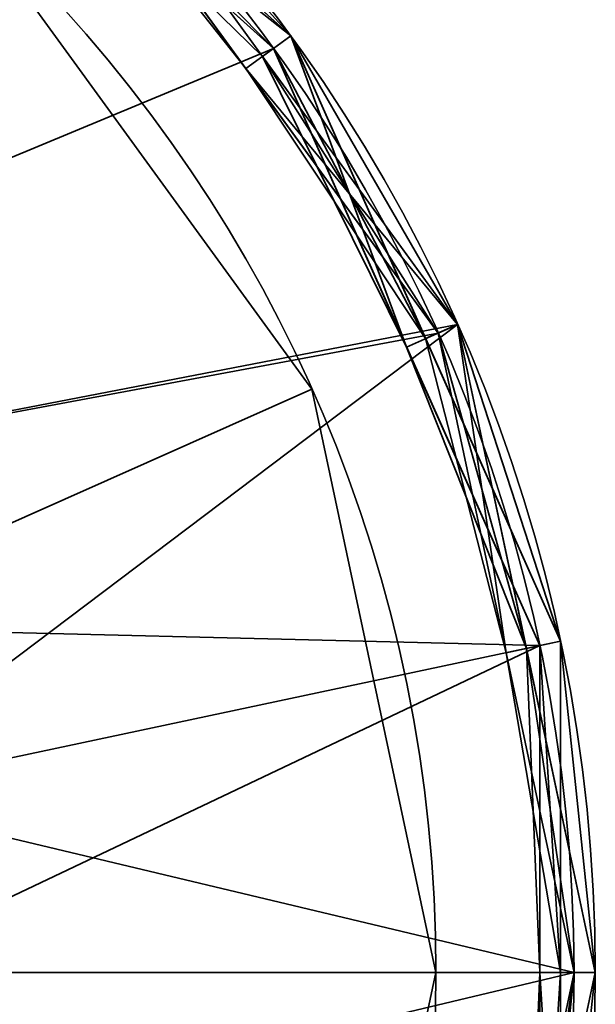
# Model space of a CAD drawing. Header units: millimetres. Extents: x -493 to 6693, y -115 to 145.
# Tile 623 of 656: x 1885.79 to 1888.5, y -35.06 to -30.43. Entities that reach past the tile are written whole.
import ezdxf

# ---------------------------------------------------------------- set-up
doc = ezdxf.new("R2010")
doc.units = ezdxf.units.MM
doc.layers.add('151', color=7, linetype='Continuous', true_color=0xffffff)

# ---------------------------------------------------------------- blocks, each defined once
blk = doc.blocks.new('UG_SURFACE_018')
at = {"layer": '151', "color": 252, "linetype": 'Continuous', "lineweight": 35}
for points in [[(1885.9515, -29.4137, 377), (1883.2867, -27.8752, 377), (1880.2265, -27.5535, 377), (1881, -34.913, 377)], [(1885.9515, -29.4137, 302.5), (1883.2867, -27.8752, 302.5), (1883, -31.4489, 302.5), (1884.2361, -32.5619, 302.5)], [(1886.9867, -30.5634, 351), (1884.6999, -28.5044, 351), (1884.75, -28.4178, 351.1), (1885.9088, -29.4612, 351.1)], [(1885.8434, -29.5339, 280.5), (1884.6999, -28.5044, 280.5), (1884.75, -28.4178, 280.6), (1887.0677, -30.5046, 280.6)], [(1884.75, -28.4178, 276.6), (1887.0677, -30.5046, 276.6), (1886.9867, -30.5634, 276.5), (1884.6999, -28.5044, 276.5)], [(1886.0185, -29.3394, 302.4), (1887.0677, -30.5046, 280.6), (1884.75, -28.4178, 280.6)], [(1886.0185, -29.3394, 280.4), (1887.0677, -30.5046, 276.6), (1884.75, -28.4178, 276.6)], [(1884.6999, -28.5044, 276.5), (1886.9867, -30.5634, 276.5), (1888.2383, -33.3745, 276.5), (1881, -34.913, 276.5)], [(1884.6999, -28.5044, 351), (1886.9867, -30.5634, 351), (1883.6765, -31.9404, 351), (1882.2361, -31.1088, 351)], [(1886.935, -30.601, 280.4), (1886.0185, -29.3394, 280.4), (1885.8434, -29.5339, 280.5)], [(1887.0677, -30.5046, 351.1), (1885.9088, -29.4612, 351.1), (1886.0185, -29.3394, 372.9)], [(1887.0677, -30.5046, 373.1), (1885.9088, -29.4612, 373.1), (1886.0185, -29.3394, 376.9)], [(1887.8516, -31.8625, 372.9), (1886.0185, -29.3394, 372.9), (1885.9515, -29.4137, 373), (1886.856, -30.6584, 373)], [(1887.8516, -31.8625, 376.9), (1886.0185, -29.3394, 376.9), (1885.9515, -29.4137, 377), (1887.7603, -31.9032, 377)], [(1886.935, -30.601, 302.4), (1886.0185, -29.3394, 302.4), (1885.9515, -29.4137, 302.5), (1887.7603, -31.9032, 302.5)], [(1887.0677, -30.5046, 351.1), (1886.0185, -29.3394, 372.9), (1887.8516, -31.8625, 372.9)], [(1886.0185, -29.3394, 376.9), (1887.8516, -31.8625, 376.9), (1887.0677, -30.5046, 373.1)], [(1886.0185, -29.3394, 302.4), (1886.935, -30.601, 302.4), (1887.0677, -30.5046, 280.6)], [(1886.0185, -29.3394, 280.4), (1886.935, -30.601, 280.4), (1887.0677, -30.5046, 276.6)], [(1888.4, -34.913, 377), (1887.7603, -31.9032, 377), (1885.9515, -29.4137, 377), (1881, -34.913, 377)], [(1884.2361, -32.5619, 302.5), (1887.7603, -31.9032, 302.5), (1885.9515, -29.4137, 302.5)], [(1886.856, -30.6584, 373), (1885.9515, -29.4137, 373), (1885.9088, -29.4612, 373.1)], [(1885.9088, -29.4612, 351.1), (1887.0677, -30.5046, 351.1), (1886.9867, -30.5634, 351)], [(1885.9088, -29.4612, 373.1), (1887.0677, -30.5046, 373.1), (1886.856, -30.6584, 373)], [(1887.0677, -30.5046, 280.6), (1886.9867, -30.5634, 280.5), (1885.8434, -29.5339, 280.5)], [(1885.8434, -29.5339, 280.5), (1886.9867, -30.5634, 280.5), (1886.935, -30.601, 280.4)], [(1886.856, -30.6584, 373), (1887.0677, -30.5046, 373.1), (1887.7019, -31.9291, 373.1)], [(1887.0677, -30.5046, 280.6), (1886.935, -30.601, 302.4), (1887.8516, -31.8625, 302.4)], [(1887.0677, -30.5046, 276.6), (1886.935, -30.601, 280.4), (1887.8516, -31.8625, 280.4)], [(1886.9867, -30.5634, 351), (1887.0677, -30.5046, 351.1), (1887.7019, -31.9291, 351.1)], [(1887.6125, -31.9689, 280.5), (1886.9867, -30.5634, 280.5), (1887.0677, -30.5046, 280.6)], [(1887.0677, -30.5046, 276.6), (1888.3361, -33.3537, 276.6), (1888.2383, -33.3745, 276.5), (1886.9867, -30.5634, 276.5)], [(1887.8516, -31.8625, 372.9), (1887.7019, -31.9291, 351.1), (1887.0677, -30.5046, 351.1)], [(1887.8516, -31.8625, 376.9), (1887.7019, -31.9291, 373.1), (1887.0677, -30.5046, 373.1)], [(1888.3361, -33.3537, 280.6), (1887.0677, -30.5046, 280.6), (1887.8516, -31.8625, 302.4)], [(1887.0677, -30.5046, 280.6), (1888.3361, -33.3537, 280.6), (1888.2383, -33.3745, 280.5), (1887.6125, -31.9689, 280.5)], [(1888.3361, -33.3537, 276.6), (1887.0677, -30.5046, 276.6), (1887.8516, -31.8625, 280.4)], [(1884.6542, -33.2861, 351), (1883.6765, -31.9404, 351), (1886.9867, -30.5634, 351), (1888.2383, -33.3745, 351)], [(1886.935, -30.601, 280.4), (1886.9867, -30.5634, 280.5), (1887.6125, -31.9689, 280.5)], [(1887.7019, -31.9291, 351.1), (1888.3361, -33.3537, 351.1), (1888.2383, -33.3745, 351), (1886.9867, -30.5634, 351)], [(1887.7603, -31.9032, 302.5), (1887.8516, -31.8625, 302.4), (1886.935, -30.601, 302.4)], [(1887.6125, -31.9689, 280.5), (1887.8516, -31.8625, 280.4), (1886.935, -30.601, 280.4)], [(1886.856, -30.6584, 373), (1887.7603, -31.9032, 373), (1887.8516, -31.8625, 372.9)], [(1887.7019, -31.9291, 373.1), (1887.7603, -31.9032, 373), (1886.856, -30.6584, 373)], [(1888.1758, -33.3877, 280.4), (1887.8516, -31.8625, 280.4), (1887.6125, -31.9689, 280.5)], [(1888.3361, -33.3537, 351.1), (1887.7019, -31.9291, 351.1), (1887.8516, -31.8625, 372.9)], [(1888.3361, -33.3537, 373.1), (1887.7019, -31.9291, 373.1), (1887.8516, -31.8625, 376.9)], [(1887.8516, -31.8625, 372.9), (1887.7603, -31.9032, 373), (1888.0801, -33.4081, 373)], [(1888.5, -34.913, 376.9), (1887.8516, -31.8625, 376.9), (1887.7603, -31.9032, 377), (1888.4, -34.913, 377)], [(1888.1758, -33.3877, 302.4), (1887.8516, -31.8625, 302.4), (1887.7603, -31.9032, 302.5), (1888.4, -34.913, 302.5)], [(1887.8516, -31.8625, 372.9), (1888.5, -34.913, 372.9), (1888.3361, -33.3537, 351.1)], [(1888.0801, -33.4081, 373), (1888.4, -34.913, 373), (1888.5, -34.913, 372.9), (1887.8516, -31.8625, 372.9)], [(1887.8516, -31.8625, 376.9), (1888.5, -34.913, 376.9), (1888.3361, -33.3537, 373.1)], [(1887.8516, -31.8625, 302.4), (1888.1758, -33.3877, 302.4), (1888.3361, -33.3537, 280.6)], [(1887.8516, -31.8625, 280.4), (1888.1758, -33.3877, 280.4), (1888.3361, -33.3537, 276.6)], [(1884.2361, -32.5619, 302.5), (1884.9126, -34.0814, 302.5), (1888.4, -34.913, 302.5), (1887.7603, -31.9032, 302.5)], [(1888.0801, -33.4081, 373), (1887.7603, -31.9032, 373), (1887.7019, -31.9291, 373.1)], [(1887.7019, -31.9291, 373.1), (1888.3361, -33.3537, 373.1), (1888.0801, -33.4081, 373)], [(1887.6125, -31.9689, 280.5), (1888.2383, -33.3745, 280.5), (1888.1758, -33.3877, 280.4)], [(1885, -34.913, 351), (1884.6542, -33.2861, 351), (1888.2383, -33.3745, 351)], [(1888.0801, -33.4081, 373), (1888.3361, -33.3537, 373.1), (1888.3361, -34.913, 373.1)], [(1888.3361, -33.3537, 280.6), (1888.1758, -33.3877, 302.4), (1888.5, -34.913, 302.4)], [(1888.3361, -33.3537, 276.6), (1888.1758, -33.3877, 280.4), (1888.5, -34.913, 280.4)], [(1888.2383, -33.3745, 351), (1888.3361, -33.3537, 351.1), (1888.3361, -34.913, 351.1)], [(1888.2383, -34.913, 280.5), (1888.2383, -33.3745, 280.5), (1888.3361, -33.3537, 280.6), (1888.3361, -36.4723, 280.6)], [(1888.3361, -33.3537, 276.6), (1888.3361, -36.4723, 276.6), (1888.2383, -36.4516, 276.5), (1888.2383, -33.3745, 276.5)], [(1888.5, -34.913, 372.9), (1888.3361, -34.913, 351.1), (1888.3361, -33.3537, 351.1)], [(1888.5, -34.913, 376.9), (1888.3361, -34.913, 373.1), (1888.3361, -33.3537, 373.1)], [(1888.5, -34.913, 302.4), (1888.3361, -36.4723, 280.6), (1888.3361, -33.3537, 280.6)], [(1888.5, -34.913, 280.4), (1888.3361, -36.4723, 276.6), (1888.3361, -33.3537, 276.6)], [(1888.2383, -33.3745, 276.5), (1888.2383, -36.4516, 276.5), (1886.9867, -39.2626, 276.5), (1881, -34.913, 276.5)], [(1884.9126, -35.7447, 351), (1885, -34.913, 351), (1888.2383, -33.3745, 351), (1888.2383, -36.4516, 351)], [(1888.3361, -34.913, 373.1), (1888.4, -34.913, 373), (1888.0801, -33.4081, 373)], [(1888.1758, -33.3877, 280.4), (1888.2383, -33.3745, 280.5), (1888.2383, -34.913, 280.5)], [(1888.4, -34.913, 302.5), (1888.5, -34.913, 302.4), (1888.1758, -33.3877, 302.4)], [(1888.2383, -34.913, 280.5), (1888.5, -34.913, 280.4), (1888.1758, -33.3877, 280.4)], [(1888.3361, -34.913, 351.1), (1888.3361, -36.4723, 351.1), (1888.2383, -36.4516, 351), (1888.2383, -33.3745, 351)], [(1888.4, -34.913, 302.5), (1884.9126, -34.0814, 302.5), (1884.9126, -35.7447, 302.5)], [(1880.2265, -42.2725, 377), (1883.2867, -41.9508, 377), (1885.9515, -40.4123, 377), (1881, -34.913, 377)], [(1885.9515, -40.4123, 377), (1887.7603, -37.9229, 377), (1888.4, -34.913, 377), (1881, -34.913, 377)], [(1886.9867, -39.2626, 276.5), (1884.6999, -41.3216, 276.5), (1881.7735, -42.2725, 276.5), (1881, -34.913, 276.5)], [(1884.9126, -35.7447, 302.5), (1884.2361, -37.2641, 302.5), (1887.7603, -37.9229, 302.5), (1888.4, -34.913, 302.5)], [(1887.8516, -37.9635, 376.9), (1888.5, -34.913, 376.9), (1888.4, -34.913, 377), (1887.7603, -37.9229, 377)], [(1888.4, -34.913, 302.5), (1887.7603, -37.9229, 302.5), (1887.8516, -37.9635, 302.4), (1888.1758, -36.4383, 302.4)], [(1888.3361, -36.4723, 373.1), (1888.5, -34.913, 376.9), (1887.8516, -37.9635, 376.9)], [(1888.1758, -36.4383, 302.4), (1888.5, -34.913, 302.4), (1888.4, -34.913, 302.5)], [(1888.5, -34.913, 302.4), (1888.1758, -36.4383, 302.4), (1888.3361, -36.4723, 280.6)], [(1888.2383, -34.913, 280.5), (1888.2383, -36.4516, 280.5), (1888.1758, -36.4383, 280.4)], [(1888.1758, -36.4383, 280.4), (1888.5, -34.913, 280.4), (1888.2383, -34.913, 280.5)], [(1888.5, -34.913, 280.4), (1888.1758, -36.4383, 280.4), (1888.3361, -36.4723, 276.6)], [(1888.3361, -36.4723, 372.9), (1888.5, -34.913, 372.9), (1888.4, -34.913, 373), (1888.2383, -36.4516, 373)], [(1888.3361, -34.913, 373.1), (1888.3361, -36.4723, 373.1), (1888.2383, -36.4516, 373)], [(1888.2383, -36.4516, 373), (1888.4, -34.913, 373), (1888.3361, -34.913, 373.1)], [(1888.3361, -36.4723, 280.6), (1888.2383, -36.4516, 280.5), (1888.2383, -34.913, 280.5)], [(1888.5, -34.913, 372.9), (1888.3361, -36.4723, 372.9), (1888.3361, -36.4723, 351.1)], [(1888.3361, -36.4723, 351.1), (1888.3361, -34.913, 351.1), (1888.5, -34.913, 372.9)], [(1888.3361, -36.4723, 373.1), (1888.3361, -34.913, 373.1), (1888.5, -34.913, 376.9)]]:
    blk.add_3dface(points, dxfattribs=at)
blk = doc.blocks.new('UG_SURFACE_019')
at = {"layer": '151', "color": 253, "linetype": 'Continuous', "lineweight": 35}
for points in [[(1885.5166, -29.8968, 1737.5), (1887.1664, -32.1675, 1737.5), (1884.6542, -33.2861, 1737.5), (1883.6765, -31.9404, 1737.5)], [(1883.6765, -31.9404, 1738), (1884.6542, -33.2861, 1738), (1887.1664, -32.1675, 1738), (1885.5166, -29.8968, 1738)], [(1887.1664, -32.1675, 1738), (1887.1664, -32.1675, 1737.5), (1885.5166, -29.8968, 1737.5), (1885.5166, -29.8968, 1738)], [(1885, -34.913, 1737.5), (1884.6542, -33.2861, 1737.5), (1887.1664, -32.1675, 1737.5), (1887.75, -34.913, 1737.5)], [(1884.6542, -33.2861, 1738), (1885, -34.913, 1738), (1887.75, -34.913, 1738), (1887.1664, -32.1675, 1738)], [(1887.75, -34.913, 1738), (1887.75, -34.913, 1737.5), (1887.1664, -32.1675, 1737.5), (1887.1664, -32.1675, 1738)], [(1887.75, -34.913, 1737.5), (1887.1664, -37.6585, 1737.5), (1884.6542, -36.54, 1737.5), (1885, -34.913, 1737.5)], [(1887.1664, -37.6585, 1738), (1887.75, -34.913, 1738), (1885, -34.913, 1738), (1884.6542, -36.54, 1738)], [(1887.1664, -37.6585, 1738), (1887.1664, -37.6585, 1737.5), (1887.75, -34.913, 1737.5), (1887.75, -34.913, 1738)]]:
    blk.add_3dface(points, dxfattribs=at)
blk = doc.blocks.new('UG_SURFACE_020')
at = {"layer": '151', "color": 253, "linetype": 'Continuous', "lineweight": 35}
for points in [[(1885.5166, -29.8968, 1785.5), (1887.1664, -32.1675, 1785.5), (1884.6542, -33.2861, 1785.5), (1883.6765, -31.9404, 1785.5)], [(1883.6765, -31.9404, 1786), (1884.6542, -33.2861, 1786), (1887.1664, -32.1675, 1786), (1885.5166, -29.8968, 1786)], [(1887.1664, -32.1675, 1786), (1887.1664, -32.1675, 1785.5), (1885.5166, -29.8968, 1785.5), (1885.5166, -29.8968, 1786)], [(1885, -34.913, 1785.5), (1884.6542, -33.2861, 1785.5), (1887.1664, -32.1675, 1785.5), (1887.75, -34.913, 1785.5)], [(1884.6542, -33.2861, 1786), (1885, -34.913, 1786), (1887.75, -34.913, 1786), (1887.1664, -32.1675, 1786)], [(1887.75, -34.913, 1786), (1887.75, -34.913, 1785.5), (1887.1664, -32.1675, 1785.5), (1887.1664, -32.1675, 1786)], [(1887.75, -34.913, 1785.5), (1887.1664, -37.6585, 1785.5), (1884.6542, -36.54, 1785.5), (1885, -34.913, 1785.5)], [(1887.1664, -37.6585, 1786), (1887.75, -34.913, 1786), (1885, -34.913, 1786), (1884.6542, -36.54, 1786)], [(1887.1664, -37.6585, 1786), (1887.1664, -37.6585, 1785.5), (1887.75, -34.913, 1785.5), (1887.75, -34.913, 1786)]]:
    blk.add_3dface(points, dxfattribs=at)
blk = doc.blocks.new('UG_SURFACE_021')
at = {"layer": '151', "color": 252, "linetype": 'Continuous', "lineweight": 35}
for points in [[(1884.2361, -32.5619, 1738), (1883, -31.4489, 1738), (1883.3176, -27.7801, 1738), (1886.0185, -29.3394, 1738)], [(1886.0185, -29.3394, 1785.5), (1883.3176, -27.7801, 1785.5), (1883, -31.4489, 1785.5), (1884.2361, -32.5619, 1785.5)], [(1886.0185, -29.3394, 1738), (1887.8516, -31.8625, 1738), (1884.2361, -32.5619, 1738)], [(1884.2361, -32.5619, 1785.5), (1887.8516, -31.8625, 1785.5), (1886.0185, -29.3394, 1785.5)], [(1887.8516, -31.8625, 1785.5), (1887.8516, -31.8625, 1738), (1886.0185, -29.3394, 1738), (1886.0185, -29.3394, 1785.5)], [(1884.9126, -34.0814, 1738), (1884.2361, -32.5619, 1738), (1887.8516, -31.8625, 1738)], [(1887.8516, -31.8625, 1785.5), (1884.2361, -32.5619, 1785.5), (1884.9126, -34.0814, 1785.5)], [(1885, -34.913, 1738), (1884.9126, -34.0814, 1738), (1887.8516, -31.8625, 1738), (1888.5, -34.913, 1738)], [(1884.9126, -34.0814, 1785.5), (1885, -34.913, 1785.5), (1888.5, -34.913, 1785.5), (1887.8516, -31.8625, 1785.5)], [(1888.5, -34.913, 1785.5), (1888.5, -34.913, 1738), (1887.8516, -31.8625, 1738), (1887.8516, -31.8625, 1785.5)], [(1888.5, -34.913, 1738), (1887.8516, -37.9635, 1738), (1884.9126, -35.7447, 1738), (1885, -34.913, 1738)], [(1887.8516, -37.9635, 1785.5), (1888.5, -34.913, 1785.5), (1885, -34.913, 1785.5), (1884.9126, -35.7447, 1785.5)], [(1887.8516, -37.9635, 1785.5), (1887.8516, -37.9635, 1738), (1888.5, -34.913, 1738), (1888.5, -34.913, 1785.5)]]:
    blk.add_3dface(points, dxfattribs=at)
blk = doc.blocks.new('UG_SURFACE_022')
at = {"layer": '151', "color": 253, "linetype": 'Continuous', "lineweight": 35}
for points in [[(1885.5166, -29.8968, 302.5), (1887.1664, -32.1675, 302.5), (1884.6542, -33.2861, 302.5), (1883.6765, -31.9404, 302.5)], [(1883.6765, -31.9404, 303), (1884.6542, -33.2861, 303), (1887.1664, -32.1675, 303), (1885.5166, -29.8968, 303)], [(1887.1664, -32.1675, 303), (1887.1664, -32.1675, 302.5), (1885.5166, -29.8968, 302.5), (1885.5166, -29.8968, 303)], [(1885, -34.913, 302.5), (1884.6542, -33.2861, 302.5), (1887.1664, -32.1675, 302.5), (1887.75, -34.913, 302.5)], [(1884.6542, -33.2861, 303), (1885, -34.913, 303), (1887.75, -34.913, 303), (1887.1664, -32.1675, 303)], [(1887.75, -34.913, 303), (1887.75, -34.913, 302.5), (1887.1664, -32.1675, 302.5), (1887.1664, -32.1675, 303)], [(1887.75, -34.913, 302.5), (1887.1664, -37.6585, 302.5), (1884.6542, -36.54, 302.5), (1885, -34.913, 302.5)], [(1887.1664, -37.6585, 303), (1887.75, -34.913, 303), (1885, -34.913, 303), (1884.6542, -36.54, 303)], [(1887.1664, -37.6585, 303), (1887.1664, -37.6585, 302.5), (1887.75, -34.913, 302.5), (1887.75, -34.913, 303)]]:
    blk.add_3dface(points, dxfattribs=at)
blk = doc.blocks.new('UG_SURFACE_023')
at = {"layer": '151', "color": 253, "linetype": 'Continuous', "lineweight": 35}
for points in [[(1885.5166, -29.8968, 350.5), (1887.1664, -32.1675, 350.5), (1884.6542, -33.2861, 350.5), (1883.6765, -31.9404, 350.5)], [(1883.6765, -31.9404, 351), (1884.6542, -33.2861, 351), (1887.1664, -32.1675, 351), (1885.5166, -29.8968, 351)], [(1887.1664, -32.1675, 351), (1887.1664, -32.1675, 350.5), (1885.5166, -29.8968, 350.5), (1885.5166, -29.8968, 351)], [(1885, -34.913, 350.5), (1884.6542, -33.2861, 350.5), (1887.1664, -32.1675, 350.5), (1887.75, -34.913, 350.5)], [(1884.6542, -33.2861, 351), (1885, -34.913, 351), (1887.75, -34.913, 351), (1887.1664, -32.1675, 351)], [(1887.75, -34.913, 351), (1887.75, -34.913, 350.5), (1887.1664, -32.1675, 350.5), (1887.1664, -32.1675, 351)], [(1887.75, -34.913, 350.5), (1887.1664, -37.6585, 350.5), (1884.6542, -36.54, 350.5), (1885, -34.913, 350.5)], [(1887.1664, -37.6585, 351), (1887.75, -34.913, 351), (1885, -34.913, 351), (1884.6542, -36.54, 351)], [(1887.1664, -37.6585, 351), (1887.1664, -37.6585, 350.5), (1887.75, -34.913, 350.5), (1887.75, -34.913, 351)]]:
    blk.add_3dface(points, dxfattribs=at)
blk = doc.blocks.new('UG_SURFACE_024')
at = {"layer": '151', "color": 252, "linetype": 'Continuous', "lineweight": 35}
for points in [[(1884.2361, -32.5619, 303), (1883, -31.4489, 303), (1883.3176, -27.7801, 303), (1886.0185, -29.3394, 303)], [(1886.0185, -29.3394, 350.5), (1883.3176, -27.7801, 350.5), (1883, -31.4489, 350.5), (1884.2361, -32.5619, 350.5)], [(1886.0185, -29.3394, 303), (1887.8516, -31.8625, 303), (1884.2361, -32.5619, 303)], [(1884.2361, -32.5619, 350.5), (1887.8516, -31.8625, 350.5), (1886.0185, -29.3394, 350.5)], [(1887.8516, -31.8625, 350.5), (1887.8516, -31.8625, 303), (1886.0185, -29.3394, 303), (1886.0185, -29.3394, 350.5)], [(1884.9126, -34.0814, 303), (1884.2361, -32.5619, 303), (1887.8516, -31.8625, 303)], [(1887.8516, -31.8625, 350.5), (1884.2361, -32.5619, 350.5), (1884.9126, -34.0814, 350.5)], [(1885, -34.913, 303), (1884.9126, -34.0814, 303), (1887.8516, -31.8625, 303), (1888.5, -34.913, 303)], [(1884.9126, -34.0814, 350.5), (1885, -34.913, 350.5), (1888.5, -34.913, 350.5), (1887.8516, -31.8625, 350.5)], [(1888.5, -34.913, 350.5), (1888.5, -34.913, 303), (1887.8516, -31.8625, 303), (1887.8516, -31.8625, 350.5)], [(1888.5, -34.913, 303), (1887.8516, -37.9635, 303), (1884.9126, -35.7447, 303), (1885, -34.913, 303)], [(1887.8516, -37.9635, 350.5), (1888.5, -34.913, 350.5), (1885, -34.913, 350.5), (1884.9126, -35.7447, 350.5)], [(1887.8516, -37.9635, 350.5), (1887.8516, -37.9635, 303), (1888.5, -34.913, 303), (1888.5, -34.913, 350.5)]]:
    blk.add_3dface(points, dxfattribs=at)
blk = doc.blocks.new('UG_SURFACE_025')
at = {"layer": '151', "color": 252, "linetype": 'Continuous', "lineweight": 35}
for points in [[(1885.9515, -29.4137, 1562), (1883.2867, -27.8752, 1562), (1880.2265, -27.5535, 1562), (1881, -34.913, 1562)], [(1881.4181, -30.9349, 1487.5), (1883, -31.4489, 1487.5), (1885.9515, -29.4137, 1487.5), (1883.2867, -27.8752, 1487.5)], [(1886.9867, -30.5634, 1536), (1884.6999, -28.5044, 1536), (1884.75, -28.4178, 1536.1), (1885.9088, -29.4612, 1536.1)], [(1885.8434, -29.5339, 1465.5), (1884.6999, -28.5044, 1465.5), (1884.75, -28.4178, 1465.6), (1887.0677, -30.5046, 1465.6)], [(1884.75, -28.4178, 1461.5999), (1887.0677, -30.5046, 1461.5999), (1886.9867, -30.5634, 1461.5), (1884.6999, -28.5044, 1461.5)], [(1887.0677, -30.5046, 1465.6), (1884.75, -28.4178, 1465.6), (1886.0185, -29.3394, 1487.4001)], [(1886.0185, -29.3394, 1465.4), (1887.0677, -30.5046, 1461.5999), (1884.75, -28.4178, 1461.5999)], [(1884.6999, -28.5044, 1461.5), (1886.9867, -30.5634, 1461.5), (1888.2383, -33.3745, 1461.5), (1881, -34.913, 1461.5)], [(1884.6999, -28.5044, 1536), (1886.9867, -30.5634, 1536), (1883.6765, -31.9404, 1536), (1882.2361, -31.1088, 1536)], [(1886.935, -30.601, 1465.4), (1886.0185, -29.3394, 1465.4), (1885.8434, -29.5339, 1465.5)], [(1887.0677, -30.5046, 1536.1), (1885.9088, -29.4612, 1536.1), (1886.0185, -29.3394, 1557.9)], [(1887.0677, -30.5046, 1558.1), (1885.9088, -29.4612, 1558.1), (1886.0185, -29.3394, 1561.9)], [(1887.8516, -31.8625, 1557.9), (1886.0185, -29.3394, 1557.9), (1885.9515, -29.4137, 1558), (1886.856, -30.6584, 1558)], [(1887.8516, -31.8625, 1561.9), (1886.0185, -29.3394, 1561.9), (1885.9515, -29.4137, 1562), (1887.7603, -31.9032, 1562)], [(1886.935, -30.601, 1487.4001), (1886.0185, -29.3394, 1487.4001), (1885.9515, -29.4137, 1487.5), (1887.7603, -31.9032, 1487.5)], [(1886.0185, -29.3394, 1557.9), (1887.8516, -31.8625, 1557.9), (1887.0677, -30.5046, 1536.1)], [(1886.0185, -29.3394, 1561.9), (1887.8516, -31.8625, 1561.9), (1887.0677, -30.5046, 1558.1)], [(1886.0185, -29.3394, 1487.4001), (1886.935, -30.601, 1487.4001), (1887.0677, -30.5046, 1465.6)], [(1886.0185, -29.3394, 1465.4), (1886.935, -30.601, 1465.4), (1887.0677, -30.5046, 1461.5999)], [(1888.4, -34.913, 1562), (1887.7603, -31.9032, 1562), (1885.9515, -29.4137, 1562), (1881, -34.913, 1562)], [(1883, -31.4489, 1487.5), (1884.2361, -32.5619, 1487.5), (1887.7603, -31.9032, 1487.5), (1885.9515, -29.4137, 1487.5)], [(1886.856, -30.6584, 1558), (1885.9515, -29.4137, 1558), (1885.9088, -29.4612, 1558.1)], [(1885.9088, -29.4612, 1536.1), (1887.0677, -30.5046, 1536.1), (1886.9867, -30.5634, 1536)], [(1885.9088, -29.4612, 1558.1), (1887.0677, -30.5046, 1558.1), (1886.856, -30.6584, 1558)], [(1887.0677, -30.5046, 1465.6), (1886.9867, -30.5634, 1465.5), (1885.8434, -29.5339, 1465.5)], [(1885.8434, -29.5339, 1465.5), (1886.9867, -30.5634, 1465.5), (1886.935, -30.601, 1465.4)], [(1886.856, -30.6584, 1558), (1887.0677, -30.5046, 1558.1), (1887.7019, -31.9291, 1558.1)], [(1887.0677, -30.5046, 1465.6), (1886.935, -30.601, 1487.4001), (1887.8516, -31.8625, 1487.4001)], [(1887.0677, -30.5046, 1461.5999), (1886.935, -30.601, 1465.4), (1887.8516, -31.8625, 1465.4)], [(1886.9867, -30.5634, 1536), (1887.0677, -30.5046, 1536.1), (1887.7019, -31.9291, 1536.1)], [(1887.6125, -31.9689, 1465.5), (1886.9867, -30.5634, 1465.5), (1887.0677, -30.5046, 1465.6)], [(1887.0677, -30.5046, 1461.5999), (1888.3361, -33.3537, 1461.5999), (1888.2383, -33.3745, 1461.5), (1886.9867, -30.5634, 1461.5)], [(1887.8516, -31.8625, 1557.9), (1887.7019, -31.9291, 1536.1), (1887.0677, -30.5046, 1536.1)], [(1887.8516, -31.8625, 1561.9), (1887.7019, -31.9291, 1558.1), (1887.0677, -30.5046, 1558.1)], [(1887.8516, -31.8625, 1487.4001), (1888.3361, -33.3537, 1465.6), (1887.0677, -30.5046, 1465.6)], [(1887.0677, -30.5046, 1465.6), (1888.3361, -33.3537, 1465.6), (1888.2383, -33.3745, 1465.5), (1887.6125, -31.9689, 1465.5)], [(1888.3361, -33.3537, 1461.5999), (1887.0677, -30.5046, 1461.5999), (1887.8516, -31.8625, 1465.4)], [(1884.6542, -33.2861, 1536), (1883.6765, -31.9404, 1536), (1886.9867, -30.5634, 1536), (1888.2383, -33.3745, 1536)], [(1886.935, -30.601, 1465.4), (1886.9867, -30.5634, 1465.5), (1887.6125, -31.9689, 1465.5)], [(1887.7019, -31.9291, 1536.1), (1888.3361, -33.3537, 1536.1), (1888.2383, -33.3745, 1536), (1886.9867, -30.5634, 1536)], [(1887.7603, -31.9032, 1487.5), (1887.8516, -31.8625, 1487.4001), (1886.935, -30.601, 1487.4001)], [(1887.6125, -31.9689, 1465.5), (1887.8516, -31.8625, 1465.4), (1886.935, -30.601, 1465.4)], [(1886.856, -30.6584, 1558), (1887.7603, -31.9032, 1558), (1887.8516, -31.8625, 1557.9)], [(1887.7019, -31.9291, 1558.1), (1887.7603, -31.9032, 1558), (1886.856, -30.6584, 1558)], [(1888.1758, -33.3877, 1465.4), (1887.8516, -31.8625, 1465.4), (1887.6125, -31.9689, 1465.5)], [(1888.3361, -33.3537, 1536.1), (1887.7019, -31.9291, 1536.1), (1887.8516, -31.8625, 1557.9)], [(1888.3361, -33.3537, 1558.1), (1887.7019, -31.9291, 1558.1), (1887.8516, -31.8625, 1561.9)], [(1887.8516, -31.8625, 1557.9), (1887.7603, -31.9032, 1558), (1888.0801, -33.4081, 1558)], [(1888.5, -34.913, 1561.9), (1887.8516, -31.8625, 1561.9), (1887.7603, -31.9032, 1562), (1888.4, -34.913, 1562)], [(1888.1758, -33.3877, 1487.4001), (1887.8516, -31.8625, 1487.4001), (1887.7603, -31.9032, 1487.5)], [(1888.3361, -33.3537, 1536.1), (1887.8516, -31.8625, 1557.9), (1888.5, -34.913, 1557.9)], [(1888.0801, -33.4081, 1558), (1888.4, -34.913, 1558), (1888.5, -34.913, 1557.9), (1887.8516, -31.8625, 1557.9)], [(1887.8516, -31.8625, 1561.9), (1888.5, -34.913, 1561.9), (1888.3361, -33.3537, 1558.1)], [(1887.8516, -31.8625, 1487.4001), (1888.1758, -33.3877, 1487.4001), (1888.3361, -33.3537, 1465.6)], [(1887.8516, -31.8625, 1465.4), (1888.1758, -33.3877, 1465.4), (1888.3361, -33.3537, 1461.5999)], [(1884.2361, -32.5619, 1487.5), (1884.9126, -34.0814, 1487.5), (1888.4, -34.913, 1487.5), (1887.7603, -31.9032, 1487.5)], [(1888.0801, -33.4081, 1558), (1887.7603, -31.9032, 1558), (1887.7019, -31.9291, 1558.1)], [(1887.7019, -31.9291, 1558.1), (1888.3361, -33.3537, 1558.1), (1888.0801, -33.4081, 1558)], [(1887.7603, -31.9032, 1487.5), (1888.4, -34.913, 1487.5), (1888.5, -34.913, 1487.4001), (1888.1758, -33.3877, 1487.4001)], [(1887.6125, -31.9689, 1465.5), (1888.2383, -33.3745, 1465.5), (1888.1758, -33.3877, 1465.4)], [(1885, -34.913, 1536), (1884.6542, -33.2861, 1536), (1888.2383, -33.3745, 1536)], [(1888.0801, -33.4081, 1558), (1888.3361, -33.3537, 1558.1), (1888.3361, -34.913, 1558.1)], [(1888.3361, -33.3537, 1465.6), (1888.1758, -33.3877, 1487.4001), (1888.5, -34.913, 1487.4001)], [(1888.3361, -33.3537, 1461.5999), (1888.1758, -33.3877, 1465.4), (1888.5, -34.913, 1465.4)], [(1888.2383, -33.3745, 1536), (1888.3361, -33.3537, 1536.1), (1888.3361, -34.913, 1536.1)], [(1888.2383, -34.913, 1465.5), (1888.2383, -33.3745, 1465.5), (1888.3361, -33.3537, 1465.6), (1888.3361, -36.4723, 1465.6)], [(1888.3361, -33.3537, 1461.5999), (1888.3361, -36.4723, 1461.5999), (1888.2383, -36.4516, 1461.5), (1888.2383, -33.3745, 1461.5)], [(1888.5, -34.913, 1557.9), (1888.3361, -34.913, 1536.1), (1888.3361, -33.3537, 1536.1)], [(1888.5, -34.913, 1561.9), (1888.3361, -34.913, 1558.1), (1888.3361, -33.3537, 1558.1)], [(1888.5, -34.913, 1487.4001), (1888.3361, -36.4723, 1465.6), (1888.3361, -33.3537, 1465.6)], [(1888.5, -34.913, 1465.4), (1888.3361, -36.4723, 1461.5999), (1888.3361, -33.3537, 1461.5999)], [(1888.2383, -33.3745, 1461.5), (1888.2383, -36.4516, 1461.5), (1886.9867, -39.2626, 1461.5), (1881, -34.913, 1461.5)], [(1884.9126, -35.7447, 1536), (1885, -34.913, 1536), (1888.2383, -33.3745, 1536), (1888.2383, -36.4516, 1536)], [(1888.3361, -34.913, 1558.1), (1888.4, -34.913, 1558), (1888.0801, -33.4081, 1558)], [(1888.1758, -33.3877, 1465.4), (1888.2383, -33.3745, 1465.5), (1888.2383, -34.913, 1465.5)], [(1888.2383, -34.913, 1465.5), (1888.5, -34.913, 1465.4), (1888.1758, -33.3877, 1465.4)], [(1888.3361, -34.913, 1536.1), (1888.3361, -36.4723, 1536.1), (1888.2383, -36.4516, 1536), (1888.2383, -33.3745, 1536)], [(1888.4, -34.913, 1487.5), (1884.9126, -34.0814, 1487.5), (1884.9126, -35.7447, 1487.5)], [(1880.2265, -42.2725, 1562), (1883.2867, -41.9508, 1562), (1885.9515, -40.4123, 1562), (1881, -34.913, 1562)], [(1885.9515, -40.4123, 1562), (1887.7603, -37.9229, 1562), (1888.4, -34.913, 1562), (1881, -34.913, 1562)], [(1886.9867, -39.2626, 1461.5), (1884.6999, -41.3216, 1461.5), (1881.7735, -42.2725, 1461.5), (1881, -34.913, 1461.5)], [(1884.9126, -35.7447, 1487.5), (1884.2361, -37.2641, 1487.5), (1887.7603, -37.9229, 1487.5), (1888.4, -34.913, 1487.5)], [(1887.8516, -37.9635, 1561.9), (1888.5, -34.913, 1561.9), (1888.4, -34.913, 1562), (1887.7603, -37.9229, 1562)], [(1888.1758, -36.4383, 1487.4001), (1888.5, -34.913, 1487.4001), (1888.4, -34.913, 1487.5), (1887.7603, -37.9229, 1487.5)], [(1888.3361, -36.4723, 1558.1), (1888.5, -34.913, 1561.9), (1887.8516, -37.9635, 1561.9)], [(1888.5, -34.913, 1487.4001), (1888.1758, -36.4383, 1487.4001), (1888.3361, -36.4723, 1465.6)], [(1888.2383, -34.913, 1465.5), (1888.2383, -36.4516, 1465.5), (1888.1758, -36.4383, 1465.4)], [(1888.1758, -36.4383, 1465.4), (1888.5, -34.913, 1465.4), (1888.2383, -34.913, 1465.5)], [(1888.5, -34.913, 1465.4), (1888.1758, -36.4383, 1465.4), (1888.3361, -36.4723, 1461.5999)], [(1888.3361, -36.4723, 1557.9), (1888.5, -34.913, 1557.9), (1888.4, -34.913, 1558), (1888.2383, -36.4516, 1558)], [(1888.3361, -34.913, 1558.1), (1888.3361, -36.4723, 1558.1), (1888.2383, -36.4516, 1558)], [(1888.2383, -36.4516, 1558), (1888.4, -34.913, 1558), (1888.3361, -34.913, 1558.1)], [(1888.3361, -36.4723, 1465.6), (1888.2383, -36.4516, 1465.5), (1888.2383, -34.913, 1465.5)], [(1888.5, -34.913, 1557.9), (1888.3361, -36.4723, 1557.9), (1888.3361, -36.4723, 1536.1)], [(1888.3361, -36.4723, 1536.1), (1888.3361, -34.913, 1536.1), (1888.5, -34.913, 1557.9)], [(1888.3361, -36.4723, 1558.1), (1888.3361, -34.913, 1558.1), (1888.5, -34.913, 1561.9)]]:
    blk.add_3dface(points, dxfattribs=at)
blk = doc.blocks.new('UG_SURFACE_026')
at = {"layer": '151', "color": 252, "linetype": 'Continuous', "lineweight": 35}
for points in [[(1885.9515, -29.4137, 1812), (1883.2867, -27.8752, 1812), (1880.2265, -27.5535, 1812), (1881, -34.913, 1812)], [(1881.4181, -30.9349, 1737.5), (1883, -31.4489, 1737.5), (1885.9515, -29.4137, 1737.5), (1883.2867, -27.8752, 1737.5)], [(1886.9867, -30.5634, 1786), (1884.6999, -28.5044, 1786), (1884.75, -28.4178, 1786.1), (1885.9088, -29.4612, 1786.1)], [(1885.8434, -29.5339, 1715.5), (1884.6999, -28.5044, 1715.5), (1884.75, -28.4178, 1715.6), (1887.0677, -30.5046, 1715.6)], [(1884.75, -28.4178, 1711.5999), (1887.0677, -30.5046, 1711.5999), (1886.9867, -30.5634, 1711.5), (1884.6999, -28.5044, 1711.5)], [(1886.0185, -29.3394, 1737.4001), (1887.0677, -30.5046, 1715.6), (1884.75, -28.4178, 1715.6)], [(1886.0185, -29.3394, 1715.4), (1887.0677, -30.5046, 1711.5999), (1884.75, -28.4178, 1711.5999)], [(1884.6999, -28.5044, 1711.5), (1886.9867, -30.5634, 1711.5), (1888.2383, -33.3745, 1711.5), (1881, -34.913, 1711.5)], [(1884.6999, -28.5044, 1786), (1886.9867, -30.5634, 1786), (1883.6765, -31.9404, 1786), (1882.2361, -31.1088, 1786)], [(1886.935, -30.601, 1715.4), (1886.0185, -29.3394, 1715.4), (1885.8434, -29.5339, 1715.5)], [(1887.0677, -30.5046, 1786.1), (1885.9088, -29.4612, 1786.1), (1886.0185, -29.3394, 1807.9)], [(1887.0677, -30.5046, 1808.1), (1885.9088, -29.4612, 1808.1), (1886.0185, -29.3394, 1811.9)], [(1887.8516, -31.8625, 1807.9), (1886.0185, -29.3394, 1807.9), (1885.9515, -29.4137, 1808), (1886.856, -30.6584, 1808)], [(1887.8516, -31.8625, 1811.9), (1886.0185, -29.3394, 1811.9), (1885.9515, -29.4137, 1812), (1887.7603, -31.9032, 1812)], [(1886.935, -30.601, 1737.4001), (1886.0185, -29.3394, 1737.4001), (1885.9515, -29.4137, 1737.5), (1887.7603, -31.9032, 1737.5)], [(1886.0185, -29.3394, 1807.9), (1887.8516, -31.8625, 1807.9), (1887.0677, -30.5046, 1786.1)], [(1886.0185, -29.3394, 1811.9), (1887.8516, -31.8625, 1811.9), (1887.0677, -30.5046, 1808.1)], [(1886.0185, -29.3394, 1737.4001), (1886.935, -30.601, 1737.4001), (1887.0677, -30.5046, 1715.6)], [(1886.0185, -29.3394, 1715.4), (1886.935, -30.601, 1715.4), (1887.0677, -30.5046, 1711.5999)], [(1888.4, -34.913, 1812), (1887.7603, -31.9032, 1812), (1885.9515, -29.4137, 1812), (1881, -34.913, 1812)], [(1883, -31.4489, 1737.5), (1884.2361, -32.5619, 1737.5), (1887.7603, -31.9032, 1737.5), (1885.9515, -29.4137, 1737.5)], [(1886.856, -30.6584, 1808), (1885.9515, -29.4137, 1808), (1885.9088, -29.4612, 1808.1)], [(1885.9088, -29.4612, 1786.1), (1887.0677, -30.5046, 1786.1), (1886.9867, -30.5634, 1786)], [(1885.9088, -29.4612, 1808.1), (1887.0677, -30.5046, 1808.1), (1886.856, -30.6584, 1808)], [(1887.0677, -30.5046, 1715.6), (1886.9867, -30.5634, 1715.5), (1885.8434, -29.5339, 1715.5)], [(1885.8434, -29.5339, 1715.5), (1886.9867, -30.5634, 1715.5), (1886.935, -30.601, 1715.4)], [(1886.856, -30.6584, 1808), (1887.0677, -30.5046, 1808.1), (1887.7019, -31.9291, 1808.1)], [(1887.0677, -30.5046, 1715.6), (1886.935, -30.601, 1737.4001), (1887.8516, -31.8625, 1737.4001)], [(1887.0677, -30.5046, 1711.5999), (1886.935, -30.601, 1715.4), (1887.8516, -31.8625, 1715.4)], [(1886.9867, -30.5634, 1786), (1887.0677, -30.5046, 1786.1), (1887.7019, -31.9291, 1786.1)], [(1887.6125, -31.9689, 1715.5), (1886.9867, -30.5634, 1715.5), (1887.0677, -30.5046, 1715.6)], [(1887.0677, -30.5046, 1711.5999), (1888.3361, -33.3537, 1711.5999), (1888.2383, -33.3745, 1711.5), (1886.9867, -30.5634, 1711.5)], [(1887.8516, -31.8625, 1807.9), (1887.7019, -31.9291, 1786.1), (1887.0677, -30.5046, 1786.1)], [(1887.8516, -31.8625, 1811.9), (1887.7019, -31.9291, 1808.1), (1887.0677, -30.5046, 1808.1)], [(1887.8516, -31.8625, 1737.4001), (1888.3361, -33.3537, 1715.6), (1887.0677, -30.5046, 1715.6)], [(1887.0677, -30.5046, 1715.6), (1888.3361, -33.3537, 1715.6), (1888.2383, -33.3745, 1715.5), (1887.6125, -31.9689, 1715.5)], [(1888.3361, -33.3537, 1711.5999), (1887.0677, -30.5046, 1711.5999), (1887.8516, -31.8625, 1715.4)], [(1884.6542, -33.2861, 1786), (1883.6765, -31.9404, 1786), (1886.9867, -30.5634, 1786), (1888.2383, -33.3745, 1786)], [(1886.935, -30.601, 1715.4), (1886.9867, -30.5634, 1715.5), (1887.6125, -31.9689, 1715.5)], [(1887.7019, -31.9291, 1786.1), (1888.3361, -33.3537, 1786.1), (1888.2383, -33.3745, 1786), (1886.9867, -30.5634, 1786)], [(1887.7603, -31.9032, 1737.5), (1887.8516, -31.8625, 1737.4001), (1886.935, -30.601, 1737.4001)], [(1887.6125, -31.9689, 1715.5), (1887.8516, -31.8625, 1715.4), (1886.935, -30.601, 1715.4)], [(1886.856, -30.6584, 1808), (1887.7603, -31.9032, 1808), (1887.8516, -31.8625, 1807.9)], [(1887.7019, -31.9291, 1808.1), (1887.7603, -31.9032, 1808), (1886.856, -30.6584, 1808)], [(1888.1758, -33.3877, 1715.4), (1887.8516, -31.8625, 1715.4), (1887.6125, -31.9689, 1715.5)], [(1888.3361, -33.3537, 1786.1), (1887.7019, -31.9291, 1786.1), (1887.8516, -31.8625, 1807.9)], [(1888.3361, -33.3537, 1808.1), (1887.7019, -31.9291, 1808.1), (1887.8516, -31.8625, 1811.9)], [(1887.8516, -31.8625, 1807.9), (1887.7603, -31.9032, 1808), (1888.0801, -33.4081, 1808)], [(1888.5, -34.913, 1811.9), (1887.8516, -31.8625, 1811.9), (1887.7603, -31.9032, 1812), (1888.4, -34.913, 1812)], [(1888.1758, -33.3877, 1737.4001), (1887.8516, -31.8625, 1737.4001), (1887.7603, -31.9032, 1737.5)], [(1888.3361, -33.3537, 1786.1), (1887.8516, -31.8625, 1807.9), (1888.5, -34.913, 1807.9)], [(1888.0801, -33.4081, 1808), (1888.4, -34.913, 1808), (1888.5, -34.913, 1807.9), (1887.8516, -31.8625, 1807.9)], [(1887.8516, -31.8625, 1811.9), (1888.5, -34.913, 1811.9), (1888.3361, -33.3537, 1808.1)], [(1887.8516, -31.8625, 1737.4001), (1888.1758, -33.3877, 1737.4001), (1888.3361, -33.3537, 1715.6)], [(1887.8516, -31.8625, 1715.4), (1888.1758, -33.3877, 1715.4), (1888.3361, -33.3537, 1711.5999)], [(1884.2361, -32.5619, 1737.5), (1884.9126, -34.0814, 1737.5), (1888.4, -34.913, 1737.5), (1887.7603, -31.9032, 1737.5)], [(1888.0801, -33.4081, 1808), (1887.7603, -31.9032, 1808), (1887.7019, -31.9291, 1808.1)], [(1887.7019, -31.9291, 1808.1), (1888.3361, -33.3537, 1808.1), (1888.0801, -33.4081, 1808)], [(1887.7603, -31.9032, 1737.5), (1888.4, -34.913, 1737.5), (1888.5, -34.913, 1737.4001), (1888.1758, -33.3877, 1737.4001)], [(1887.6125, -31.9689, 1715.5), (1888.2383, -33.3745, 1715.5), (1888.1758, -33.3877, 1715.4)], [(1885, -34.913, 1786), (1884.6542, -33.2861, 1786), (1888.2383, -33.3745, 1786)], [(1888.0801, -33.4081, 1808), (1888.3361, -33.3537, 1808.1), (1888.3361, -34.913, 1808.1)], [(1888.3361, -33.3537, 1715.6), (1888.1758, -33.3877, 1737.4001), (1888.5, -34.913, 1737.4001)], [(1888.3361, -33.3537, 1711.5999), (1888.1758, -33.3877, 1715.4), (1888.5, -34.913, 1715.4)], [(1888.2383, -33.3745, 1786), (1888.3361, -33.3537, 1786.1), (1888.3361, -34.913, 1786.1)], [(1888.2383, -34.913, 1715.5), (1888.2383, -33.3745, 1715.5), (1888.3361, -33.3537, 1715.6), (1888.3361, -36.4723, 1715.6)], [(1888.3361, -33.3537, 1711.5999), (1888.3361, -36.4723, 1711.5999), (1888.2383, -36.4516, 1711.5), (1888.2383, -33.3745, 1711.5)], [(1888.5, -34.913, 1807.9), (1888.3361, -34.913, 1786.1), (1888.3361, -33.3537, 1786.1)], [(1888.5, -34.913, 1811.9), (1888.3361, -34.913, 1808.1), (1888.3361, -33.3537, 1808.1)], [(1888.5, -34.913, 1737.4001), (1888.3361, -36.4723, 1715.6), (1888.3361, -33.3537, 1715.6)], [(1888.5, -34.913, 1715.4), (1888.3361, -36.4723, 1711.5999), (1888.3361, -33.3537, 1711.5999)], [(1888.2383, -33.3745, 1711.5), (1888.2383, -36.4516, 1711.5), (1886.9867, -39.2626, 1711.5), (1881, -34.913, 1711.5)], [(1884.9126, -35.7447, 1786), (1885, -34.913, 1786), (1888.2383, -33.3745, 1786), (1888.2383, -36.4516, 1786)], [(1888.3361, -34.913, 1808.1), (1888.4, -34.913, 1808), (1888.0801, -33.4081, 1808)], [(1888.1758, -33.3877, 1715.4), (1888.2383, -33.3745, 1715.5), (1888.2383, -34.913, 1715.5)], [(1888.2383, -34.913, 1715.5), (1888.5, -34.913, 1715.4), (1888.1758, -33.3877, 1715.4)], [(1888.3361, -34.913, 1786.1), (1888.3361, -36.4723, 1786.1), (1888.2383, -36.4516, 1786), (1888.2383, -33.3745, 1786)], [(1888.4, -34.913, 1737.5), (1884.9126, -34.0814, 1737.5), (1884.9126, -35.7447, 1737.5)], [(1880.2265, -42.2725, 1812), (1883.2867, -41.9508, 1812), (1885.9515, -40.4123, 1812), (1881, -34.913, 1812)], [(1885.9515, -40.4123, 1812), (1887.7603, -37.9229, 1812), (1888.4, -34.913, 1812), (1881, -34.913, 1812)], [(1886.9867, -39.2626, 1711.5), (1884.6999, -41.3216, 1711.5), (1881.7735, -42.2725, 1711.5), (1881, -34.913, 1711.5)], [(1884.9126, -35.7447, 1737.5), (1884.2361, -37.2641, 1737.5), (1887.7603, -37.9229, 1737.5), (1888.4, -34.913, 1737.5)], [(1887.8516, -37.9635, 1811.9), (1888.5, -34.913, 1811.9), (1888.4, -34.913, 1812), (1887.7603, -37.9229, 1812)], [(1888.1758, -36.4383, 1737.4001), (1888.5, -34.913, 1737.4001), (1888.4, -34.913, 1737.5), (1887.7603, -37.9229, 1737.5)], [(1888.3361, -36.4723, 1808.1), (1888.5, -34.913, 1811.9), (1887.8516, -37.9635, 1811.9)], [(1888.5, -34.913, 1737.4001), (1888.1758, -36.4383, 1737.4001), (1888.3361, -36.4723, 1715.6)], [(1888.2383, -34.913, 1715.5), (1888.2383, -36.4516, 1715.5), (1888.1758, -36.4383, 1715.4)], [(1888.1758, -36.4383, 1715.4), (1888.5, -34.913, 1715.4), (1888.2383, -34.913, 1715.5)], [(1888.5, -34.913, 1715.4), (1888.1758, -36.4383, 1715.4), (1888.3361, -36.4723, 1711.5999)], [(1888.3361, -36.4723, 1807.9), (1888.5, -34.913, 1807.9), (1888.4, -34.913, 1808), (1888.2383, -36.4516, 1808)], [(1888.3361, -34.913, 1808.1), (1888.3361, -36.4723, 1808.1), (1888.2383, -36.4516, 1808)], [(1888.2383, -36.4516, 1808), (1888.4, -34.913, 1808), (1888.3361, -34.913, 1808.1)], [(1888.3361, -36.4723, 1715.6), (1888.2383, -36.4516, 1715.5), (1888.2383, -34.913, 1715.5)], [(1888.5, -34.913, 1807.9), (1888.3361, -36.4723, 1807.9), (1888.3361, -36.4723, 1786.1)], [(1888.3361, -36.4723, 1786.1), (1888.3361, -34.913, 1786.1), (1888.5, -34.913, 1807.9)], [(1888.3361, -36.4723, 1808.1), (1888.3361, -34.913, 1808.1), (1888.5, -34.913, 1811.9)]]:
    blk.add_3dface(points, dxfattribs=at)
blk = doc.blocks.new('UG_SURFACE_027')
at = {"layer": '151', "color": 253, "linetype": 'Continuous', "lineweight": 35}
for points in [[(1885.5166, -29.8968, 1487.5), (1887.1664, -32.1675, 1487.5), (1884.6542, -33.2861, 1487.5), (1883.6765, -31.9404, 1487.5)], [(1883.6765, -31.9404, 1488), (1884.6542, -33.2861, 1488), (1887.1664, -32.1675, 1488), (1885.5166, -29.8968, 1488)], [(1887.1664, -32.1675, 1488), (1887.1664, -32.1675, 1487.5), (1885.5166, -29.8968, 1487.5), (1885.5166, -29.8968, 1488)], [(1885, -34.913, 1487.5), (1884.6542, -33.2861, 1487.5), (1887.1664, -32.1675, 1487.5), (1887.75, -34.913, 1487.5)], [(1884.6542, -33.2861, 1488), (1885, -34.913, 1488), (1887.75, -34.913, 1488), (1887.1664, -32.1675, 1488)], [(1887.75, -34.913, 1488), (1887.75, -34.913, 1487.5), (1887.1664, -32.1675, 1487.5), (1887.1664, -32.1675, 1488)], [(1887.75, -34.913, 1487.5), (1887.1664, -37.6585, 1487.5), (1884.6542, -36.54, 1487.5), (1885, -34.913, 1487.5)], [(1887.1664, -37.6585, 1488), (1887.75, -34.913, 1488), (1885, -34.913, 1488), (1884.6542, -36.54, 1488)], [(1887.1664, -37.6585, 1488), (1887.1664, -37.6585, 1487.5), (1887.75, -34.913, 1487.5), (1887.75, -34.913, 1488)]]:
    blk.add_3dface(points, dxfattribs=at)
blk = doc.blocks.new('UG_SURFACE_028')
at = {"layer": '151', "color": 253, "linetype": 'Continuous', "lineweight": 35}
for points in [[(1885.5166, -29.8968, 1535.5), (1887.1664, -32.1675, 1535.5), (1884.6542, -33.2861, 1535.5), (1883.6765, -31.9404, 1535.5)], [(1883.6765, -31.9404, 1536), (1884.6542, -33.2861, 1536), (1887.1664, -32.1675, 1536), (1885.5166, -29.8968, 1536)], [(1887.1664, -32.1675, 1536), (1887.1664, -32.1675, 1535.5), (1885.5166, -29.8968, 1535.5), (1885.5166, -29.8968, 1536)], [(1885, -34.913, 1535.5), (1884.6542, -33.2861, 1535.5), (1887.1664, -32.1675, 1535.5), (1887.75, -34.913, 1535.5)], [(1884.6542, -33.2861, 1536), (1885, -34.913, 1536), (1887.75, -34.913, 1536), (1887.1664, -32.1675, 1536)], [(1887.75, -34.913, 1536), (1887.75, -34.913, 1535.5), (1887.1664, -32.1675, 1535.5), (1887.1664, -32.1675, 1536)], [(1887.75, -34.913, 1535.5), (1887.1664, -37.6585, 1535.5), (1884.6542, -36.54, 1535.5), (1885, -34.913, 1535.5)], [(1887.1664, -37.6585, 1536), (1887.75, -34.913, 1536), (1885, -34.913, 1536), (1884.6542, -36.54, 1536)], [(1887.1664, -37.6585, 1536), (1887.1664, -37.6585, 1535.5), (1887.75, -34.913, 1535.5), (1887.75, -34.913, 1536)]]:
    blk.add_3dface(points, dxfattribs=at)
blk = doc.blocks.new('UG_SURFACE_029')
at = {"layer": '151', "color": 252, "linetype": 'Continuous', "lineweight": 35}
for points in [[(1884.2361, -32.5619, 1488), (1883, -31.4489, 1488), (1883.3176, -27.7801, 1488), (1886.0185, -29.3394, 1488)], [(1886.0185, -29.3394, 1535.5), (1883.3176, -27.7801, 1535.5), (1883, -31.4489, 1535.5), (1884.2361, -32.5619, 1535.5)], [(1886.0185, -29.3394, 1488), (1887.8516, -31.8625, 1488), (1884.2361, -32.5619, 1488)], [(1884.2361, -32.5619, 1535.5), (1887.8516, -31.8625, 1535.5), (1886.0185, -29.3394, 1535.5)], [(1887.8516, -31.8625, 1535.5), (1887.8516, -31.8625, 1488), (1886.0185, -29.3394, 1488), (1886.0185, -29.3394, 1535.5)], [(1884.9126, -34.0814, 1488), (1884.2361, -32.5619, 1488), (1887.8516, -31.8625, 1488)], [(1887.8516, -31.8625, 1535.5), (1884.2361, -32.5619, 1535.5), (1884.9126, -34.0814, 1535.5)], [(1885, -34.913, 1488), (1884.9126, -34.0814, 1488), (1887.8516, -31.8625, 1488), (1888.5, -34.913, 1488)], [(1884.9126, -34.0814, 1535.5), (1885, -34.913, 1535.5), (1888.5, -34.913, 1535.5), (1887.8516, -31.8625, 1535.5)], [(1888.5, -34.913, 1535.5), (1888.5, -34.913, 1488), (1887.8516, -31.8625, 1488), (1887.8516, -31.8625, 1535.5)], [(1888.5, -34.913, 1488), (1887.8516, -37.9635, 1488), (1884.9126, -35.7447, 1488), (1885, -34.913, 1488)], [(1887.8516, -37.9635, 1535.5), (1888.5, -34.913, 1535.5), (1885, -34.913, 1535.5), (1884.9126, -35.7447, 1535.5)], [(1887.8516, -37.9635, 1535.5), (1887.8516, -37.9635, 1488), (1888.5, -34.913, 1488), (1888.5, -34.913, 1535.5)]]:
    blk.add_3dface(points, dxfattribs=at)

msp = doc.modelspace()

# ---------------------------------------------------------------- linework, layer by layer
at = {"layer": '151', "color": 253, "linetype": 'Continuous', "lineweight": -3, "extrusion": (0, 0, -1)}
for centre, radius in [((-1881, -34.913, -376.9), 7.5), ((-1881, -34.913, -372.9), 7.5), ((-1881, -34.913, -280.4), 7.5), ((-1881, -34.913, -302.4), 7.5), ((-1881, -34.913, -1738), 7.5), ((-1881, -34.913, -1785.5), 7.5), ((-1881, -34.913, -350.5), 7.5), ((-1881, -34.913, -303), 7.5), ((-1881, -34.913, -1465.4), 7.5), ((-1881, -34.913, -1487.4), 7.5), ((-1881, -34.913, -1561.9), 7.5), ((-1881, -34.913, -1557.9), 7.5), ((-1881, -34.913, -1811.9), 7.5), ((-1881, -34.913, -1807.9), 7.5), ((-1881, -34.913, -1715.4), 7.5), ((-1881, -34.913, -1737.4), 7.5), ((-1881, -34.913, -1535.5), 7.5), ((-1881, -34.913, -1488), 7.5), ((-1881, -34.913, -376.9), 7.5), ((-1881, -34.913, -372.9), 7.5), ((-1881, -34.913, -351), 7.4), ((-1881, -34.913, -280.5), 7.4), ((-1881, -34.913, -276.5), 7.4), ((-1881, -34.913, -1461.5), 7.4), ((-1881, -34.913, -1536), 7.4), ((-1881, -34.913, -1465.5), 7.4), ((-1881, -34.913, -1711.5), 7.4), ((-1881, -34.913, -1786), 7.4), ((-1881, -34.913, -1715.5), 7.4), ((-1881, -34.913, -1737.5), 6.75), ((-1881, -34.913, -1738), 6.75), ((-1881, -34.913, -303), 6.75), ((-1881, -34.913, -302.5), 6.75), ((-1881, -34.913, -1487.5), 6.75), ((-1881, -34.913, -1488), 6.75)]:
    msp.add_circle(centre, radius, dxfattribs=at)
at = {"layer": '151', "color": 253, "linetype": 'Continuous', "lineweight": -3}
for centre, radius in [((1881, -34.913, 276.6), 7.5), ((1881, -34.913, 351.1), 7.5), ((1881, -34.913, 280.6), 7.5), ((1881, -34.913, 373.1), 7.5), ((1881, -34.913, 1461.6), 7.5), ((1881, -34.913, 1465.6), 7.5), ((1881, -34.913, 1536.1), 7.5), ((1881, -34.913, 1558.1), 7.5), ((1881, -34.913, 1711.6), 7.5), ((1881, -34.913, 1715.6), 7.5), ((1881, -34.913, 1786.1), 7.5), ((1881, -34.913, 1808.1), 7.5), ((1881, -34.913, 377), 7.4), ((1881, -34.913, 373), 7.4), ((1881, -34.913, 302.5), 7.4), ((1881, -34.913, 1487.5), 7.4), ((1881, -34.913, 1558), 7.4), ((1881, -34.913, 1562), 7.4), ((1881, -34.913, 1812), 7.4), ((1881, -34.913, 1737.5), 7.4), ((1881, -34.913, 1808), 7.4), ((1881, -34.913, 377), 7.4), ((1881, -34.913, 1785.5), 6.75), ((1881, -34.913, 1786), 6.75), ((1881, -34.913, 350.5), 6.75), ((1881, -34.913, 351), 6.75), ((1881, -34.913, 1536), 6.75), ((1881, -34.913, 1535.5), 6.75)]:
    msp.add_circle(centre, radius, dxfattribs=at)

# ---------------------------------------------------------------- block references
for name in ['UG_SURFACE_021', 'UG_SURFACE_024', 'UG_SURFACE_029', 'UG_SURFACE_018', 'UG_SURFACE_025', 'UG_SURFACE_026', 'UG_SURFACE_019', 'UG_SURFACE_020', 'UG_SURFACE_022', 'UG_SURFACE_023', 'UG_SURFACE_027', 'UG_SURFACE_028']:
    msp.add_blockref(name, (0, 0), dxfattribs=at)

doc.saveas('drawing.dxf')
